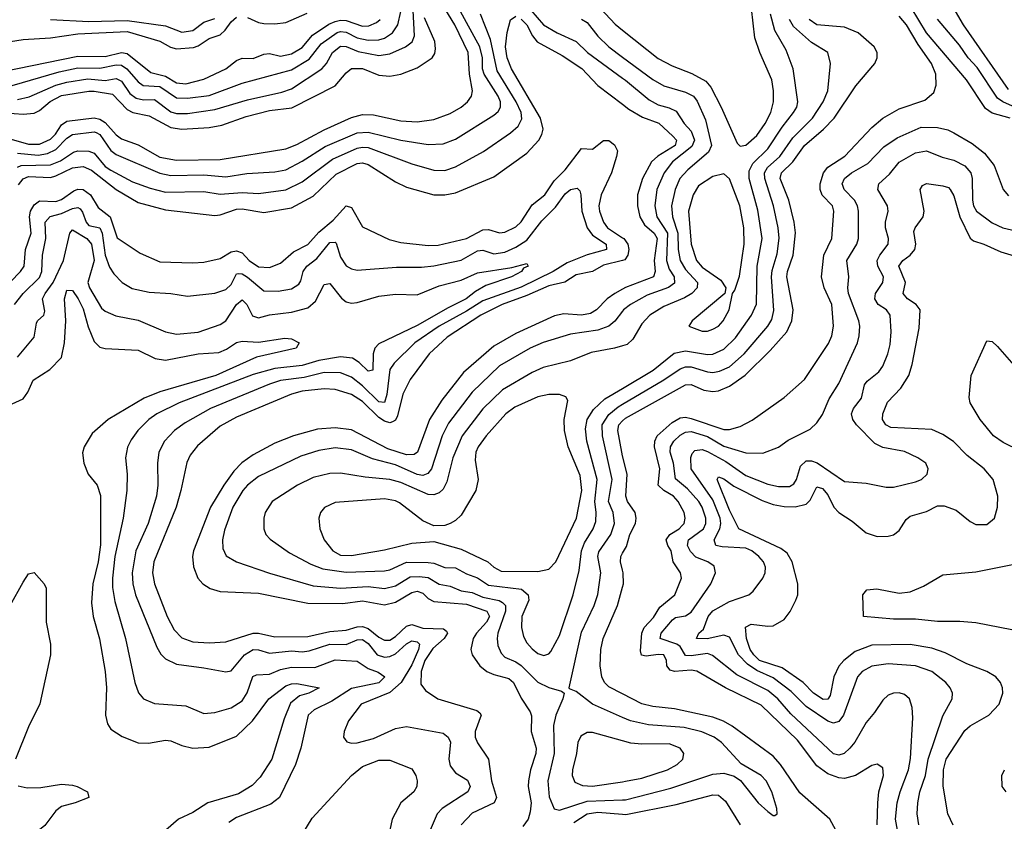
# Model space of a CAD drawing. Header units: inches. Extents: x 1305375 to 1407406, y 744550 to 841633.
# Tile 404 of 509: x 1357798 to 1361394, y 826263 to 829189. Entities that reach past the tile are written whole.
import ezdxf

# ---------------------------------------------------------------- set-up
doc = ezdxf.new("R2010")
doc.units = ezdxf.units.IN
doc.header["$MEASUREMENT"] = 0
doc.layers.add('B3852', color=7, linetype='Continuous')
doc.layers.add('B3862', color=7, linetype='Continuous')

msp = doc.modelspace()

# ---------------------------------------------------------------- linework, layer by layer
at = {"layer": 'B3852', "color": 5}
for points, elevation in [([(1357790, 828898.4), (1357832.4, 828907.6), (1357930, 828950), (1357970, 828961.3), (1358046.6, 828973.4), (1358110, 828967.9), (1358150, 828974.3), (1358170, 828964.4), (1358199.6, 828919.6), (1358222.5, 828902.5), (1358250, 828896.2), (1358290, 828898.1), (1358350, 828853.4), (1358370, 828846.9), (1358410, 828846.9), (1358510, 828860.9), (1358630, 828896.7), (1358755.2, 828924.8), (1358790, 828936.7), (1358900.9, 829010), (1358918.2, 829030), (1358939.7, 829070), (1358970, 829093.3), (1358990, 829091.6), (1359033.5, 829073.5), (1359110, 829058.6), (1359150, 829064.9), (1359206.5, 829090), (1359231.1, 829108.9), (1359239.4, 829130), (1359232.1, 829270)], 1540), ([(1357750, 828757.5), (1357830, 828734.7), (1357870, 828734.5), (1357910, 828753.2), (1357928.2, 828771.8), (1357950, 828805), (1357970, 828819.4), (1358070, 828830.8), (1358090, 828826.3), (1358110, 828814.2), (1358150, 828768.6), (1358170, 828753.9), (1358230, 828732.4), (1358310, 828687.2), (1358370, 828676), (1358530, 828678.8), (1358770, 828718.4), (1358810, 828733.6), (1358910, 828787.8), (1359010, 828832.2), (1359050, 828843.5), (1359090, 828841.5), (1359190, 828820.4), (1359250, 828816.8), (1359310, 828824.9), (1359370, 828846.4), (1359409.8, 828870), (1359433.7, 828890), (1359447.9, 828910), (1359451.4, 828930), (1359440.4, 828990), (1359436.1, 829070), (1359387.7, 829170), (1359350.2, 829230)], 1480), ([(1357770, 828948.7), (1357941.5, 828998.5), (1358010, 829013.3), (1358090, 829012.1), (1358150, 829025), (1358170, 829023.4), (1358188.6, 829010), (1358230, 828962.1), (1358248.7, 828948.7), (1358310, 828945), (1358370, 828904.3), (1358410, 828902.3), (1358490, 828912.8), (1358610, 828957.9), (1358790, 829005.8), (1358854.5, 829045.5), (1358898.4, 829101.6), (1358957.2, 829142.8), (1358970, 829146.5), (1358990, 829143.7), (1359030, 829123.3), (1359070, 829114.9), (1359110, 829116.4), (1359130, 829122.4), (1359159.1, 829140.9), (1359179.1, 829170), (1359190, 829219.5)], 1560), ([(1357790, 828701.9), (1357865.5, 828694.5), (1357899.1, 828700.9), (1357930, 828716), (1357970, 828757.1), (1357990, 828770.6), (1358070, 828780.2), (1358077.2, 828777.2), (1358090.7, 828770.7), (1358130, 828711.6), (1358150, 828697.2), (1358310, 828628.5), (1358350, 828621.1), (1358470, 828622.5), (1358550, 828615.9), (1358627.4, 828627.4), (1358730, 828633.5), (1358770, 828641.8), (1358830, 828672.6), (1358913.7, 828726.3), (1359030, 828776.4), (1359070, 828778.8), (1359190.3, 828750), (1359290, 828733.1), (1359344.1, 828735.9), (1359390, 828752.8), (1359530, 828841.3), (1359545.3, 828854.7), (1359553.9, 828870), (1359553.5, 828890), (1359545.6, 828910), (1359493.9, 828990), (1359488.7, 829010), (1359488.3, 829050), (1359477.9, 829090), (1359401.3, 829230)], 1460), ([(1359664.2, 829224.2), (1359710.6, 829170.6), (1359760.8, 829140.8), (1359830, 829109.6), (1359871.6, 829070), (1360000, 828976.1)], 1440), ([(1359919, 829230), (1359972.6, 829172.6), (1360000, 829150.9)], 1480), ([(1357558.4, 829190), (1357553.5, 829170), (1357557, 829150), (1357568.7, 829128.7), (1357590.2, 829110), (1357630, 829097.5), (1357670, 829094.8), (1357810, 829117.6), (1357910, 829123.2), (1358010, 829137.6), (1358190, 829145.7), (1358310, 829111), (1358348.6, 829088.6), (1358370, 829082.4), (1358432.2, 829087.8), (1358450, 829093.9), (1358490, 829120.2), (1358530, 829133.9), (1358548.6, 829151.4), (1358570, 829181.9), (1358590, 829198.1)], 1620), ([(1357710, 828851.2), (1357810, 828844.2), (1357850, 828848.3), (1357870, 828857.7), (1357909, 828891), (1357950, 828913), (1358050, 828928.6), (1358070, 828928), (1358137, 828917), (1358190, 828861.9), (1358210.7, 828850.7), (1358270, 828838.9), (1358350, 828795.7), (1358390, 828789.2), (1358490, 828795.5), (1358535.7, 828804.3), (1358624.4, 828835.6), (1358710, 828857.8), (1358792.2, 828867.8), (1358950, 828947.4), (1358990, 828995.5), (1359010, 829011), (1359050, 829011.1), (1359110, 828986.7), (1359150, 828983.7), (1359190, 828990.6), (1359250, 829014.1), (1359303.9, 829050), (1359314, 829066), (1359317, 829083), (1359313.7, 829110), (1359276.4, 829196.4)], 1520), ([(1357730, 828998.6), (1358010, 829056.1), (1358110, 829054.7), (1358170, 829069.6), (1358190, 829065.5), (1358277.1, 828997.1), (1358330, 828982.9), (1358370, 828958.4), (1358404.4, 828955.6), (1358470, 828971.8), (1358550, 829010.5), (1358590, 829040.1), (1358610, 829048.8), (1358650, 829048.1), (1358690, 829063.4), (1358710, 829065.7), (1358750, 829056.1), (1358790, 829064.3), (1358830, 829087.6), (1358867.7, 829132.3), (1358927.2, 829172.8), (1358950, 829182.6), (1358970, 829187.8), (1358990, 829186.9), (1359050, 829166), (1359072.6, 829167.4), (1359101.1, 829178.9), (1359114.4, 829190)], 1580), ([(1357789.2, 828650.8), (1357803.4, 828656.6), (1357910, 828659), (1357946.1, 828673.9), (1357994.5, 828705.5), (1358010, 828710.4), (1358050, 828709.7), (1358070, 828701.5), (1358110, 828653.6), (1358130, 828640.5), (1358210, 828597.6), (1358273.9, 828573.9), (1358330, 828559.1), (1358470, 828561.8), (1358530, 828551.8), (1358610, 828558.5), (1358670, 828554.7), (1358770, 828568.3), (1358830, 828596.9), (1358940, 828680), (1359030, 828719.9), (1359050, 828724.2), (1359070, 828722.7), (1359230, 828662.7), (1359310, 828639.6), (1359350, 828638.7), (1359390, 828651.6), (1359491.3, 828708.7), (1359590, 828776.8), (1359618.9, 828801.1), (1359632.2, 828827.8), (1359629.9, 828850), (1359611.3, 828890), (1359542.3, 829002.3), (1359517.2, 829117.2), (1359481, 829210)], 1440), ([(1357793.8, 828586.2), (1357810, 828607.8), (1357830, 828616.3), (1357910, 828613.8), (1357930, 828618.8), (1357990, 828649), (1358030, 828652.9), (1358059.6, 828639.6), (1358150, 828569.2), (1358230, 828522.3), (1358330, 828494.9), (1358510, 828475), (1358530, 828476.7), (1358590, 828497.4), (1358610, 828498.5), (1358690, 828485), (1358790, 828502.9), (1358870, 828545), (1358954.2, 828625.8), (1359030, 828664.2), (1359050, 828666.7), (1359070, 828660.6), (1359170, 828597.9), (1359210, 828578), (1359310, 828550.1), (1359350, 828549.7), (1359390, 828557.4), (1359530, 828616), (1359650, 828702), (1359693.9, 828750), (1359705.4, 828770), (1359709.9, 828790), (1359700.4, 828830), (1359593.7, 829010), (1359578.1, 829050), (1359572.5, 829090), (1359577.7, 829142.3), (1359591, 829189), (1359610, 829202.6)], 1420), ([(1357909.6, 829189.6), (1358050, 829183), (1358190, 829186.7), (1358330, 829166.8), (1358390, 829143.6), (1358430, 829150.4), (1358470, 829180.1), (1358510, 829193.3)], 1640), ([(1358630, 829197.1), (1358670, 829179), (1358690, 829175.3), (1358730, 829173.8), (1358770, 829179.2), (1358847.2, 829212.8)], 1620), ([(1359630, 829190.9), (1359650, 829170.9), (1359670.4, 829130), (1359688.1, 829108.1), (1359779.2, 829059.2), (1359850.7, 829010.7), (1359910, 828949.2), (1360000, 828880.7)], 1420), ([(1359850, 829190.8), (1359870, 829179.1), (1359909.2, 829129.2), (1359950.1, 829090), (1360000, 829052.7)], 1460), ([(1357726.2, 828193.8), (1357800.9, 828270), (1357813.5, 828290), (1357818.4, 828350), (1357839, 828410), (1357833, 828470), (1357837.6, 828490), (1357850, 828513), (1357870, 828528.2), (1357930, 828525.3), (1357950, 828532.6), (1357995.6, 828564.4), (1358010, 828570.5), (1358030, 828569.2), (1358056, 828550), (1358083.7, 828503.7), (1358127.5, 828470), (1358153.5, 828393.5), (1358237.2, 828337.2), (1358310, 828305.8), (1358430, 828301.2), (1358470, 828304.2), (1358530, 828317.7), (1358570, 828341.6), (1358590, 828345.7), (1358610, 828338.2), (1358635.5, 828310), (1358670, 828286.9), (1358710, 828285.1), (1358750, 828300.1), (1358797.7, 828342.3), (1358850, 828368), (1358890, 828413.4), (1358942.5, 828457.5), (1358990, 828509.5), (1359010, 828503.8), (1359050, 828433.2), (1359147.1, 828387.1), (1359190, 828375.3), (1359290, 828364.7), (1359325.9, 828365.9), (1359430, 828390.1), (1359490, 828421.6), (1359510, 828422.9), (1359550, 828410.6), (1359570, 828413.6), (1359610, 828433.4), (1359630, 828451.6), (1359670, 828513.3), (1359715.4, 828550), (1359750, 828601.4), (1359790, 828640.8), (1359850, 828719.6), (1359890, 828716.2), (1359930, 828748), (1359950, 828748.8), (1359970, 828731.9), (1359981.4, 828710), (1359978.2, 828690), (1359959.5, 828630), (1359921.5, 828550), (1359913.2, 828510), (1359915.5, 828490), (1359930.1, 828450), (1359945.3, 828430), (1360000, 828392.9)], 1380), ([(1357779, 828150), (1357810.7, 828190), (1357870, 828248.7), (1357879, 828270), (1357880.5, 828330), (1357892.5, 828390), (1357890.8, 828450), (1357908.7, 828471.3), (1357950, 828481.9), (1357990, 828499.7), (1358010, 828504.2), (1358018.3, 828498.3), (1358027, 828487), (1358040.2, 828450), (1358050, 828438.4), (1358090, 828429.1), (1358099.1, 828410), (1358109.9, 828329.9), (1358125.8, 828285.8), (1358141.2, 828261.2), (1358172, 828230), (1358208.5, 828208.5), (1358270, 828194), (1358350, 828189.5), (1358410, 828180.5), (1358510, 828190.8), (1358550, 828204.8), (1358570, 828222.1), (1358590, 828261.7), (1358597.6, 828262.4), (1358610, 828261.9), (1358630, 828249.1), (1358690, 828198.9), (1358742.3, 828197.7), (1358790, 828206.4), (1358816.8, 828223.2), (1358824.6, 828235.4), (1358833.3, 828270), (1358846.2, 828290), (1358882.5, 828317.5), (1358930, 828375.9), (1358950, 828377.3), (1358953.6, 828373.6), (1358970, 828322.8), (1358990, 828290.9), (1359010, 828279.4), (1359030, 828275.2), (1359173.7, 828286.3), (1359265.5, 828285.5), (1359310.1, 828290.1), (1359410, 828311.4), (1359470, 828344.9), (1359490, 828347.5), (1359530, 828334.6), (1359570, 828341.1), (1359610, 828358.3), (1359650, 828383.9), (1359705.4, 828454.6), (1359754.7, 828505.3), (1359790, 828553.6), (1359810, 828569.4), (1359834.1, 828574.1), (1359844, 828564), (1359847.6, 828550), (1359851.4, 828490), (1359870.7, 828430), (1359890, 828402.4), (1359939.8, 828370), (1359941.6, 828350), (1359870, 828331.1), (1359797.8, 828302.2), (1359746.9, 828270), (1359630, 828213.1), (1359490, 828163.4), (1359430, 828124.9), (1359330.1, 828070), (1359240.6, 828010), (1359165.1, 827934.9), (1359150, 827911.7), (1359139.1, 827820.9), (1359130, 827791.4), (1359110, 827793.7), (1359050, 827852.9), (1359010, 827884.6), (1358970, 827899.8), (1358910, 827901), (1358836.7, 827883.3), (1358750, 827872), (1358710, 827858.8), (1358494, 827770), (1358401.9, 827718.1), (1358363.5, 827690), (1358326, 827650), (1358306.4, 827610), (1358300.6, 827570), (1358302.4, 827490), (1358297.4, 827450), (1358266.3, 827350), (1358222.2, 827250), (1358208.6, 827170), (1358210.5, 827130), (1358220.7, 827090), (1358298.3, 826898.3), (1358313, 826873), (1358330, 826855.5), (1358370, 826836), (1358470, 826823.4), (1358550, 826807.8), (1358570, 826811.7), (1358619.3, 826870), (1358650, 826890.4), (1358670, 826889), (1358710, 826876.4), (1358790, 826885.2), (1358830, 826881.1), (1358855.3, 826884.7), (1358930, 826909.8), (1358990, 826907.8), (1359030, 826925.2), (1359050, 826926.1), (1359070, 826911.4), (1359103, 826870), (1359130, 826861.7), (1359150, 826864.7), (1359170, 826874.4), (1359210, 826910.4), (1359230, 826921.4), (1359250, 826918), (1359257.5, 826910), (1359254.4, 826890), (1359230, 826833.9), (1359191, 826769), (1359150, 826733.5), (1359045.4, 826690), (1358998.9, 826630), (1358982.3, 826590), (1358980.2, 826570), (1358992.8, 826552.8), (1359010, 826547.7), (1359030, 826549.5), (1359090, 826565.5), (1359170, 826601.9), (1359210, 826608.8), (1359344.7, 826584.7), (1359363.2, 826570), (1359371.3, 826551.3), (1359365.6, 826490), (1359370, 826464.7), (1359390, 826440.1), (1359432.9, 826412.9), (1359443.2, 826390), (1359434, 826370), (1359341, 826310), (1359322.5, 826290), (1359297, 826230)], 1360), ([(1357790, 827957.4), (1357849.9, 828030), (1357859.2, 828080.8), (1357863.2, 828090), (1357885.2, 828110), (1357890, 828125.5), (1357881.1, 828170), (1357890.3, 828190), (1357919.4, 828230), (1357957.1, 828310), (1357980.9, 828410), (1357990, 828422), (1358042.7, 828390), (1358059.6, 828370), (1358070.2, 828309.8), (1358046.6, 828230), (1358052.2, 828210), (1358096.4, 828136.4), (1358110, 828125.5), (1358148.7, 828108.6), (1358230, 828092.5), (1358330, 828050.1), (1358370, 828040.9), (1358450, 828049.1), (1358530, 828076.8), (1358550.2, 828089.8), (1358589.5, 828150), (1358610, 828166.1), (1358627.3, 828150), (1358648.4, 828108.4), (1358670, 828100.3), (1358710, 828111.6), (1358790, 828121.3), (1358850, 828137.5), (1358878.1, 828161.9), (1358910, 828222.2), (1358930, 828225.6), (1358972.8, 828172.8), (1358990, 828159.3), (1359010, 828154.5), (1359030, 828156.3), (1359110, 828179.6), (1359170, 828186.9), (1359250, 828184.6), (1359330, 828217.2), (1359410, 828238.5), (1359470, 828264.6), (1359595.3, 828284.7), (1359650, 828299.3), (1359654.7, 828290), (1359637.7, 828282.3), (1359630.2, 828270), (1359594.2, 828250), (1359500.9, 828219.1), (1359462.9, 828197.1), (1359428.9, 828170), (1359362.3, 828137.7), (1359250, 828073), (1359110, 828005.4), (1359094.9, 827990), (1359089, 827970), (1359087.7, 827910), (1359070, 827906.6), (1359038, 827938), (1359013.3, 827953.3), (1358970, 827958.9), (1358890, 827945), (1358830, 827926.4), (1358730, 827916.2), (1358650, 827894.4), (1358379.8, 827790), (1358298.5, 827750), (1358269.4, 827730), (1358229.4, 827690), (1358204.2, 827655.8), (1358191.8, 827628.2), (1358183.9, 827590), (1358190.7, 827530), (1358189, 827470), (1358176.1, 827370), (1358145.5, 827230), (1358136.1, 827150), (1358136.6, 827116.6), (1358144.6, 827064.6), (1358184.6, 826930), (1358217.6, 826770), (1358231.8, 826731.8), (1358250, 826710.2), (1358290, 826692.8), (1358404.2, 826684.2), (1358470, 826656.6), (1358510, 826659.8), (1358570, 826677.5), (1358610, 826702.4), (1358628, 826732), (1358649.1, 826790.9), (1358662.2, 826797.8), (1358710, 826799.9), (1358750, 826816.4), (1358790, 826825.6), (1358875.5, 826824.5), (1358950, 826851.9), (1359030, 826847.5), (1359070, 826820.6), (1359106.9, 826806.9), (1359131.4, 826790), (1359110, 826768.6), (1359010, 826747), (1358938.4, 826701.6), (1358873.2, 826670), (1358851.4, 826650), (1358824.6, 826530), (1358805.5, 826470), (1358746.7, 826350), (1358715, 826325), (1358590, 826276.1), (1358561.9, 826258.1)], 1340), ([(1360000, 828310.6), (1359930, 828292.8), (1359890, 828269.6), (1359830, 828257.8), (1359788.5, 828231.5), (1359730, 828217.7), (1359650, 828182), (1359559.9, 828150), (1359481.7, 828110), (1359359.4, 828030), (1359293.9, 827970), (1359224, 827876), (1359197.3, 827822.7), (1359177.1, 827742.9), (1359170, 827727.6), (1359158.9, 827721.1), (1359150, 827717.9), (1359130, 827723.8), (1359110, 827736.9), (1359050, 827794.9), (1359010, 827820.4), (1358950, 827839.2), (1358910, 827841.2), (1358830, 827833), (1358790, 827822.7), (1358590, 827737.9), (1358530, 827704.9), (1358446.6, 827633.4), (1358420.8, 827599.2), (1358407.7, 827572.3), (1358386.7, 827470), (1358368.6, 827410), (1358288.2, 827210), (1358283.2, 827170), (1358290.5, 827130), (1358335.8, 827010), (1358361.5, 826961.5), (1358390, 826932.6), (1358430, 826918.2), (1358490, 826914.2), (1358550, 826917.9), (1358650, 826949.8), (1358670.1, 826950.1), (1358730, 826935.8), (1358850, 826937), (1358930, 826956), (1358990, 826960.5), (1359030, 826973.2), (1359050, 826973.4), (1359070, 826966.7), (1359110, 826934.6), (1359130, 826924.1), (1359150, 826924.2), (1359170, 826937), (1359210, 826975.6), (1359230, 826980.7), (1359270, 826968.4), (1359345.3, 826965.3), (1359357.1, 826957.1), (1359360.7, 826950), (1359348.2, 826930), (1359307, 826893), (1359277.4, 826850), (1359263.7, 826810), (1359263.5, 826763.6), (1359279.7, 826739.7), (1359324.9, 826710), (1359467.8, 826667.8), (1359478.8, 826658.8), (1359483.9, 826650), (1359461.1, 826590), (1359461.2, 826570), (1359469.7, 826549.7), (1359510.1, 826490), (1359521.1, 826410), (1359539.7, 826350), (1359530.6, 826330), (1359450, 826292.1), (1359410.6, 826250)], 1380), ([(1357770, 827786.6), (1357810, 827804.8), (1357827.3, 827830), (1357847.2, 827872.8), (1357908.2, 827911.8), (1357950, 827956), (1357961.4, 828010), (1357966, 828090), (1357960.9, 828170), (1357970, 828201.5), (1357990, 828200.2), (1358011.5, 828170), (1358030, 828133.5), (1358047.8, 828067.8), (1358070, 828014.2), (1358090, 827994.3), (1358109.3, 827989.3), (1358230, 827983.3), (1358292.2, 827952.2), (1358330, 827946.5), (1358449.5, 827970), (1358525.3, 827974.7), (1358553.6, 827986.4), (1358590, 828010.8), (1358610, 828015.3), (1358670, 828011.5), (1358766.5, 828026.5), (1358790, 828023.7), (1358818.8, 828010), (1358808, 827990), (1358662.2, 827957.8), (1358514.2, 827890), (1358309.2, 827830.8), (1358252.8, 827807.2), (1358120.5, 827730), (1358061.9, 827678.1), (1358033.4, 827630), (1358027.5, 827607.5), (1358031.6, 827570), (1358048, 827530), (1358080.5, 827490), (1358092.2, 827452.2), (1358092.6, 827272.6), (1358084.2, 827210), (1358064.5, 827130), (1358060.5, 827060.5), (1358066.2, 827010), (1358088.6, 826928.6), (1358110.1, 826810), (1358115.1, 826750), (1358111.5, 826650), (1358118.1, 826618.1), (1358130, 826599), (1358172.3, 826572.3), (1358230, 826549.4), (1358268.1, 826548.1), (1358330, 826558.4), (1358350, 826556.4), (1358390, 826539.5), (1358430, 826529.6), (1358490, 826533.1), (1358590, 826572.9), (1358647.7, 826630), (1358708, 826710), (1358770, 826757.4), (1358790, 826764.7), (1358810, 826765.3), (1358891.8, 826750), (1358854, 826730), (1358819.7, 826720.3), (1358786.4, 826693.6), (1358763.7, 826636.3), (1358718.3, 826490), (1358676.1, 826423.9), (1358647.2, 826392.8), (1358596.5, 826363.5), (1358484.6, 826330), (1358430, 826294.4), (1358378.2, 826270), (1358331.2, 826230)], 1320), ([(1360000, 828205.7), (1359971.3, 828190), (1359944, 828170), (1359904.2, 828130), (1359883.1, 828116.9), (1359850, 828110.8), (1359784.9, 828115.1), (1359751.3, 828108.7), (1359610, 828043.8), (1359530, 827997.6), (1359418.4, 827901.6), (1359339.2, 827800.8), (1359294.7, 827730), (1359250.9, 827610), (1359238.7, 827601.3), (1359210, 827601.1), (1359142.1, 827622.1), (1359010, 827691.4), (1358950, 827699.1), (1358885.9, 827694.1), (1358797.7, 827670), (1358730, 827643.2), (1358650, 827600.8), (1358609.1, 827570.9), (1358579.4, 827540.6), (1358542.7, 827490), (1358494.8, 827410), (1358432.6, 827250), (1358429.2, 827229.3), (1358432.2, 827192.2), (1358448.4, 827150), (1358466.8, 827130), (1358493, 827113), (1358530, 827102.1), (1358670, 827095), (1358850, 827058.6), (1358978, 827058), (1359050, 827067.2), (1359130, 827053.2), (1359170, 827062.8), (1359230, 827097.9), (1359250, 827102.8), (1359270, 827095.7), (1359290, 827075.7), (1359310, 827065), (1359430, 827055), (1359503.4, 827030), (1359513.2, 827010), (1359503.2, 826990), (1359466.8, 826950), (1359454.5, 826930), (1359446, 826890), (1359450.7, 826870), (1359478.9, 826830), (1359503.7, 826810), (1359530, 826798.2), (1359584.2, 826784.2), (1359601.5, 826770), (1359630, 826712.8), (1359662.7, 826662.7), (1359667.3, 826647.3), (1359665.8, 826590), (1359684.5, 826530), (1359683.3, 826510), (1359663.1, 826450), (1359655.8, 826410), (1359655, 826390), (1359665.5, 826330), (1359662.9, 826297.1), (1359654.7, 826270), (1359635.8, 826244.2)], 1420), ([(1360000, 828125.4), (1359971.3, 828088.7), (1359950, 828069.9), (1359910, 828056.4), (1359810, 828041.6), (1359710, 828011.1), (1359662.2, 827990), (1359550, 827925), (1359450.6, 827830), (1359364, 827716), (1359340.6, 827670), (1359301.3, 827550), (1359288, 827532), (1359270, 827525.8), (1359250, 827528.8), (1359170, 827564.2), (1359086.2, 827586.2), (1359010, 827618.7), (1358950, 827626.6), (1358890, 827616.3), (1358824.6, 827595.4), (1358670, 827521.7), (1358630.1, 827490), (1358612.8, 827470), (1358576.6, 827410), (1358546.2, 827326.2), (1358538.9, 827290), (1358539.1, 827259.1), (1358551.4, 827231.4), (1358590.1, 827210.1), (1358710, 827168.8), (1358870, 827122.7), (1358970, 827114.3), (1359070, 827120.2), (1359130, 827112.2), (1359170, 827122.1), (1359224.2, 827155.8), (1359256.9, 827156.9), (1359290, 827152.3), (1359330, 827128.6), (1359370, 827120.9), (1359410, 827104.6), (1359450, 827097.6), (1359490, 827081.2), (1359548.7, 827068.7), (1359561.7, 827061.7), (1359572.1, 827050), (1359572.2, 827030), (1359543.7, 826950), (1359541.5, 826930), (1359544.1, 826904.1), (1359556.2, 826876.2), (1359570, 826862.2), (1359610, 826845.4), (1359630, 826831.9), (1359690, 826771.2), (1359730, 826750.6), (1359777.2, 826737.2), (1359786, 826730), (1359782, 826710), (1359755.9, 826650), (1359747.2, 826612.8), (1359749.7, 826510), (1359726.5, 826410), (1359732, 826352), (1359750, 826308.2), (1359770, 826303.1), (1359870, 826335.6), (1360000, 826341.2)], 1440), ([(1360000, 827998.9), (1359970.4, 827989.6), (1359885.3, 827974.7), (1359810, 827943.9), (1359710, 827919.6), (1359670, 827901.7), (1359561.5, 827838.5), (1359490, 827768.3), (1359414.4, 827670), (1359380.1, 827590), (1359358.3, 827501.7), (1359344.3, 827475.7), (1359330, 827462.1), (1359310, 827455.1), (1359290, 827456.1), (1359190, 827499.5), (1359150, 827510.6), (1359059, 827519), (1358970, 827533.8), (1358930, 827532.7), (1358870, 827518.4), (1358812.3, 827490), (1358720.2, 827430), (1358694.5, 827390), (1358689.3, 827370), (1358689.3, 827330), (1358696.9, 827310), (1358712.6, 827292.6), (1358783.4, 827243.4), (1358861, 827201), (1358904.6, 827184.6), (1358990, 827172.7), (1359130, 827177.3), (1359150, 827180.2), (1359210, 827209.2), (1359290, 827207.9), (1359310, 827205.1), (1359350, 827189.7), (1359390, 827188.2), (1359430, 827166.2), (1359470, 827151.2), (1359510, 827124.9), (1359631, 827110), (1359655.3, 827090), (1359657.5, 827070), (1359631.5, 827010), (1359631, 826970), (1359637.4, 826937.4), (1359650, 826914.3), (1359670, 826892.9), (1359690, 826875), (1359712.5, 826867.5), (1359730, 826873.5), (1359737.4, 826882.6), (1359770, 826940.8), (1359819.2, 827090), (1359841.3, 827178.7), (1359849.6, 827250), (1359861.2, 827278.8), (1359892.5, 827330), (1359902.2, 827357.8), (1359903.8, 827390), (1359898.9, 827430), (1359907.4, 827510), (1359868.7, 827650), (1359864.9, 827695.1), (1359870.6, 827730), (1359893.8, 827766.2), (1359935.1, 827804.9), (1360000, 827843.4)], 1460), ([(1360000, 826641.8), (1359889.9, 826689.9), (1359830, 826736.4), (1359805.8, 826745.8), (1359804.5, 826750), (1359850, 826952.8), (1359895.8, 827050), (1359909.2, 827090.8), (1359920.7, 827170), (1359908.9, 827230), (1359913.4, 827246.6), (1359956.7, 827310), (1359970.6, 827350), (1359965.7, 827390), (1359948.9, 827430), (1359962.2, 827510), (1359926, 827670), (1359925.9, 827710), (1359950, 827747.8), (1359983.5, 827776.5), (1360000, 827786.2)], 1440), ([(1360000, 827596.7), (1359996.6, 827610), (1359982.5, 827690), (1359985.9, 827710), (1360000, 827724.6)], 1420), ([(1360000, 827179), (1359991.9, 827210), (1359993.8, 827230), (1360000, 827241.3)], 1420), ([(1357762.6, 827050), (1357810, 827135.8), (1357830, 827166.4), (1357850, 827170.8), (1357887.6, 827130), (1357894.2, 827114.2), (1357893.7, 826990), (1357910.6, 826910), (1357910.7, 826870), (1357871.5, 826691.5), (1357830, 826607.2), (1357782.5, 826490)], 1280), ([(1360000, 826727.8), (1359950, 826753.6), (1359934.1, 826770), (1359923.9, 826790), (1359917.6, 826830), (1359920.8, 826890), (1359929, 826930), (1359981.6, 827050), (1360000, 827117.5)], 1420), ([(1360000, 826556.7), (1359890, 826586.9), (1359870, 826587.2), (1359846.9, 826573.1), (1359836.6, 826550), (1359832, 826510), (1359817.2, 826450), (1359816.1, 826430), (1359826, 826406), (1359853.3, 826393.3), (1359890, 826390.5), (1360000, 826407.1)], 1460), ([(1358770, 826115.6), (1358865.9, 826274.1), (1359009.7, 826430.3), (1359050, 826462.3), (1359110, 826486.2), (1359150, 826486.4), (1359230, 826454.6), (1359245.2, 826430), (1359249.3, 826410), (1359248.4, 826390), (1359237.2, 826370), (1359189.7, 826330.3), (1359157.6, 826270), (1359149.4, 826230)], 1340), ([(1357792.1, 826392.1), (1357824.4, 826384.4), (1357874.5, 826385.5), (1357950, 826397.8), (1357990, 826394.4), (1358008, 826390), (1358045.5, 826370), (1358050.7, 826350), (1358000.7, 826330), (1357950, 826316.2), (1357930, 826300.4), (1357890, 826247.4), (1357870, 826232.1), (1357750, 826173.8)], 1280), ([(1359821.7, 826258.3), (1359870, 826290), (1359910, 826296.4), (1360000, 826289)], 1420)]:
    msp.add_lwpolyline(points, dxfattribs=dict(at, elevation=elevation))
at = {"layer": 'B3852', "color": 5, "elevation": 1480}
msp.add_lwpolyline([(1359770, 827820.6), (1359730, 827820.4), (1359690, 827812.1), (1359605.7, 827774.3), (1359573.6, 827750), (1359501.3, 827670), (1359472.6, 827630), (1359464.4, 827610), (1359461.5, 827581.5), (1359472.5, 827510), (1359463.3, 827470), (1359410, 827380.8), (1359390, 827361.1), (1359370, 827349.8), (1359350, 827342.2), (1359310, 827340.9), (1359270, 827359.8), (1359185.4, 827425.4), (1359170, 827433), (1359130, 827440.1), (1358950, 827426.5), (1358911.6, 827408.4), (1358896.9, 827390), (1358890.2, 827370), (1358893.5, 827330), (1358909.5, 827290), (1358941.5, 827250), (1358970, 827234.8), (1359010, 827233.5), (1359130, 827254.2), (1359230, 827278.1), (1359310, 827284.2), (1359410, 827256.4), (1359507.8, 827210), (1359530.1, 827190), (1359556.2, 827176.2), (1359690, 827174.3), (1359730, 827183), (1359756, 827210), (1359831.4, 827370), (1359851.1, 827470), (1359844.6, 827524.6), (1359801.5, 827630), (1359787.5, 827690), (1359786.9, 827730), (1359799.3, 827799.3), (1359792.7, 827812.7)], close=True, dxfattribs=at)
at = {"layer": 'B3862', "color": 5}
for points, elevation in [([(1361410, 828934.2), (1361245.7, 829170), (1361144.1, 829344.1)], 1320), ([(1360000, 829150.9), (1360130, 829048.1), (1360180.8, 829020.8), (1360253.1, 828993.1), (1360304.5, 828964.5), (1360322.8, 828942.8), (1360360.5, 828870), (1360418.1, 828738.1), (1360430, 828727.8), (1360450, 828730.9), (1360490, 828767.1), (1360520.3, 828810), (1360541.8, 828850), (1360551.5, 828890), (1360551.5, 828930), (1360544.6, 828970), (1360500.9, 829070), (1360483.5, 829123.5), (1360471.3, 829230)], 1480), ([(1361415.4, 828830), (1361350, 828848.4), (1361325.3, 828865.3), (1361256, 828970), (1361110, 829141.1), (1361053.5, 829233.5)], 1360), ([(1360000, 827843.4), (1360111.9, 827910), (1360187.9, 827972.1), (1360230, 827980.5), (1360310, 827967.4), (1360330, 827968.7), (1360370, 827985.9), (1360412.7, 828027.3), (1360470.8, 828110), (1360488.9, 828151.1), (1360491, 828289), (1360510.2, 828390), (1360494.4, 828494.4), (1360462.1, 828610), (1360462.4, 828637.6), (1360475.4, 828664.6), (1360530, 828718.3), (1360582.5, 828797.5), (1360624.5, 828850), (1360635.8, 828870), (1360639.9, 828890), (1360623.4, 829010), (1360598, 829078), (1360555.6, 829150), (1360540.1, 829210)], 1460), ([(1360000, 827786.2), (1360150, 827874.6), (1360210, 827915.2), (1360230, 827921.9), (1360250, 827921.7), (1360310, 827903.3), (1360330, 827901.4), (1360354.1, 827905.9), (1360390, 827921.9), (1360444.3, 827970), (1360530, 828070.7), (1360544.7, 828095.3), (1360552.6, 828127.4), (1360544.3, 828250), (1360546.7, 828273.3), (1360565.1, 828334.9), (1360571.7, 828391.7), (1360568.1, 828430), (1360551.2, 828510), (1360519.6, 828610), (1360518.4, 828630), (1360529.3, 828650), (1360573.7, 828690), (1360621.4, 828758.6), (1360693.9, 828830), (1360733, 828890), (1360749.4, 828930), (1360759.5, 829030), (1360749.9, 829069.9), (1360690, 829106.6), (1360624.1, 829164.1), (1360609.9, 829190)], 1440), ([(1360000, 827724.6), (1360010, 827735), (1360230, 827856.7), (1360250, 827857.4), (1360297.1, 827837.1), (1360330, 827832.2), (1360350, 827834.8), (1360390, 827850.8), (1360447.9, 827892.1), (1360538.7, 827981.3), (1360600.1, 828050), (1360618.2, 828090), (1360622.8, 828130), (1360599.9, 828250), (1360602.1, 828270), (1360623.1, 828330), (1360631.1, 828411.1), (1360626.7, 828450), (1360606.9, 828530), (1360576.1, 828610), (1360580.8, 828630), (1360621.8, 828670), (1360664.6, 828730), (1360734.3, 828790), (1360773.1, 828830), (1360851.8, 828948.2), (1360921.3, 829030), (1360929.9, 829050), (1360929.9, 829070), (1360919.4, 829090), (1360860.9, 829140.9), (1360810, 829161.8), (1360710, 829171), (1360681.3, 829190)], 1420), ([(1360930.3, 826250), (1360932.1, 826330), (1360936.4, 826370), (1360953.5, 826430), (1360950, 826457.6), (1360930, 826470.9), (1360910, 826466), (1360850.1, 826429.9), (1360810, 826419.5), (1360790, 826421.2), (1360750, 826435.7), (1360710, 826465.2), (1360639.3, 826559.3), (1360506.7, 826686.7), (1360376.3, 826750), (1360271.1, 826811.1), (1360250, 826814.1), (1360190, 826809.1), (1360173.9, 826813.9), (1360161.5, 826830), (1360160.3, 826850), (1360150.2, 826870.2), (1360130, 826872.2), (1360086, 826866), (1360069.4, 826869.4), (1360065.5, 826885.5), (1360069.9, 826950), (1360078.3, 826970), (1360112.8, 827007.2), (1360136.1, 827043.9), (1360190.6, 827089.4), (1360215.4, 827150), (1360211, 827170), (1360184.3, 827210), (1360177.1, 827250), (1360164.9, 827270), (1360159.6, 827290), (1360172, 827310), (1360206.2, 827330), (1360217.8, 827342.2), (1360224.5, 827350), (1360229, 827370), (1360225.1, 827390), (1360203.1, 827430), (1360185.5, 827450), (1360150.2, 827470.2), (1360130.3, 827490), (1360135.7, 827550), (1360115.9, 827630), (1360118, 827650), (1360126.7, 827670), (1360181, 827719), (1360210, 827736.2), (1360230, 827738.1), (1360250, 827733.7), (1360370, 827692.7), (1360390, 827692.7), (1360430, 827703.9), (1360472.9, 827727.1), (1360590, 827809.4), (1360663.9, 827876.1), (1360752.3, 828007.7), (1360764.3, 828035.7), (1360770.7, 828070), (1360764.7, 828150), (1360735.9, 828210), (1360727.1, 828250), (1360734.9, 828330), (1360764, 828390), (1360772, 828490), (1360766.6, 828510), (1360729.2, 828549.2), (1360721.4, 828570), (1360721.6, 828590), (1360733.5, 828630), (1360749.1, 828650.9), (1360811.3, 828691.3), (1360910, 828795.3), (1360950, 828830.1), (1361010, 828863.9), (1361104.5, 828895.5), (1361136.6, 828923.4), (1361145.9, 828950), (1361144.1, 828990), (1361128.2, 829030), (1361079.1, 829099.1), (1361036.7, 829170), (1361010, 829202.1)], 1380), ([(1361555.5, 828815.5), (1361389.3, 828889.3), (1361370, 828902.6), (1361295, 829015), (1361262, 829050), (1361230, 829096.7), (1361150, 829191.8)], 1340), ([(1360000, 829052.7), (1360110, 828970.5), (1360150, 828947.6), (1360230, 828924.5), (1360258.4, 828910), (1360272.1, 828892.1), (1360303.2, 828823.2), (1360324.6, 828730), (1360313.7, 828706.3), (1360238.2, 828641.8), (1360209.4, 828610), (1360191.4, 828570), (1360179, 828510), (1360182.7, 828470), (1360201.1, 828410), (1360203.1, 828350), (1360210.6, 828310), (1360230, 828276.9), (1360273.3, 828230), (1360272.5, 828210), (1360253, 828190), (1360226.5, 828173.6), (1360150, 828142), (1360099.5, 828110), (1360070, 828078.6), (1360037.6, 828022.4), (1360016.1, 828003.9), (1360000, 827998.9)], 1460), ([(1360000, 828976.1), (1360010, 828968.8), (1360096.8, 828896.8), (1360130, 828879), (1360170, 828867.9), (1360195.4, 828855.4), (1360225, 828810), (1360250, 828782), (1360262.1, 828750), (1360253.1, 828726.9), (1360182.5, 828670), (1360152.2, 828630), (1360125.4, 828570), (1360117.4, 828510), (1360124.8, 828470), (1360163.9, 828410), (1360160.9, 828310), (1360170, 828278.9), (1360188.9, 828250), (1360190, 828227.7), (1360167.9, 828212.1), (1360090, 828183.3), (1360028.9, 828150), (1360003.6, 828130), (1360000, 828125.4)], 1440), ([(1360000, 828880.7), (1360023.1, 828863.1), (1360072.9, 828832.9), (1360131.8, 828811.8), (1360183.9, 828763.9), (1360196.7, 828750), (1360191.4, 828730), (1360129, 828691), (1360105, 828670), (1360072.1, 828610), (1360054.6, 828550), (1360053.9, 828510), (1360063.5, 828470), (1360080.3, 828440.3), (1360115.8, 828410), (1360126.8, 828390), (1360115.8, 828310), (1360119.4, 828270), (1360112.5, 828250), (1360010, 828211.1), (1360000, 828205.7)], 1420), ([(1361003.7, 826230), (1360997.3, 826270), (1361002.8, 826330), (1361013.4, 826370), (1361044.5, 826450), (1361051.9, 826491.9), (1361060.4, 826640.4), (1361058.3, 826678.3), (1361048.3, 826710), (1361030, 826725.1), (1361010, 826731.4), (1360990, 826730.7), (1360970, 826723.1), (1360950, 826705.4), (1360920.4, 826659.6), (1360890, 826624), (1360848.1, 826551.9), (1360830.1, 826530), (1360808.8, 826510), (1360790, 826503.7), (1360770, 826508.4), (1360615, 826655), (1360567.1, 826710), (1360530, 826739.8), (1360417.6, 826797.6), (1360328.2, 826868.2), (1360310, 826874.9), (1360250, 826866.5), (1360230, 826868.6), (1360210, 826900.6), (1360198.5, 826910), (1360136.8, 826930), (1360140.6, 826950), (1360181.7, 826998.3), (1360193.7, 827006.3), (1360230, 827013.3), (1360250, 827026.1), (1360322.1, 827130), (1360339.5, 827170), (1360334.4, 827194.4), (1360310.9, 827210), (1360267.2, 827227.2), (1360247.4, 827247.4), (1360236.6, 827270), (1360240.8, 827290), (1360295.2, 827330), (1360303.7, 827350), (1360304.5, 827370), (1360291.1, 827410), (1360278.6, 827430), (1360236.8, 827476.8), (1360193.5, 827513.5), (1360185.8, 827570), (1360173.5, 827610), (1360175.4, 827630), (1360187, 827650), (1360210, 827672.6), (1360230, 827683.2), (1360250, 827685.3), (1360310, 827667), (1360370, 827632.1), (1360450, 827607.7), (1360512.8, 827607.2), (1360570, 827628.5), (1360605.2, 827654.8), (1360685.1, 827694.9), (1360710, 827717), (1360730, 827748.4), (1360754.5, 827805.5), (1360790, 827861.5), (1360857.7, 828010), (1360864.7, 828035.3), (1360866.9, 828070), (1360863.2, 828090), (1360825.2, 828190), (1360822.6, 828210), (1360826.9, 828250), (1360819.3, 828310), (1360855.8, 828370), (1360861.9, 828390), (1360861.2, 828490), (1360857.7, 828510), (1360847.6, 828530), (1360809.9, 828570), (1360803.9, 828583.9), (1360801.4, 828590), (1360810.9, 828610), (1360835.8, 828630), (1360895.9, 828664.1), (1360954.5, 828725.5), (1361002.3, 828757.7), (1361090, 828796.7), (1361150, 828796.1), (1361187.5, 828787.5), (1361210, 828776.6), (1361276.9, 828736.9), (1361322.2, 828702.2), (1361356.7, 828656.7), (1361389.6, 828569.6), (1361410, 828546.6)], 1360), ([(1361082.2, 826250), (1361075.4, 826290), (1361078, 826330), (1361086.3, 826370), (1361106.7, 826430), (1361116.6, 826490), (1361170, 826647.6), (1361203.7, 826710), (1361205, 826730), (1361197, 826750), (1361180.2, 826770), (1361129.2, 826809.2), (1361070.3, 826830.3), (1360970, 826837.9), (1360910, 826828.9), (1360875.5, 826810), (1360858.4, 826790), (1360806.3, 826650), (1360790, 826627.1), (1360770, 826621.5), (1360750, 826628.3), (1360670, 826681.8), (1360616.3, 826736.3), (1360550, 826786.4), (1360490, 826812.8), (1360455.9, 826835.9), (1360422.8, 826870), (1360390, 826935.2), (1360370, 826941.9), (1360308.9, 826928.9), (1360269.3, 826930), (1360278.5, 826950), (1360295.6, 826964.4), (1360312, 827010), (1360329.1, 827030.9), (1360390, 827064.9), (1360461.3, 827090), (1360477, 827103), (1360512, 827150), (1360520.8, 827170), (1360522.3, 827190), (1360515.2, 827210), (1360497, 827230), (1360471.7, 827250), (1360450, 827260.5), (1360364.2, 827264.2), (1360340.3, 827270), (1360334.8, 827290), (1360354.7, 827330), (1360359.3, 827350), (1360356.8, 827370), (1360330, 827436.3), (1360250.7, 827550), (1360248.8, 827591.2), (1360254, 827606), (1360264, 827616), (1360290, 827620.1), (1360310, 827612.9), (1360376.7, 827576.7), (1360450, 827525.4), (1360530, 827494.1), (1360570, 827484.7), (1360610, 827485.3), (1360625.5, 827494.5), (1360635.4, 827510), (1360650, 827559.3), (1360670, 827578.2), (1360690, 827578.8), (1360711.1, 827571.1), (1360810, 827503.5), (1360890, 827496.9), (1360963.1, 827483.1), (1360990, 827483.2), (1361070, 827501.5), (1361091.2, 827510), (1361112.1, 827530), (1361116.1, 827550), (1361107.1, 827570), (1361078.9, 827590), (1361030, 827612.9), (1360950, 827627.6), (1360921.6, 827641.6), (1360854.9, 827710), (1360840.9, 827730), (1360835.8, 827750), (1360843.4, 827770), (1360872.6, 827807.4), (1360883.2, 827856.8), (1360893.1, 827870), (1360935.8, 827904.2), (1360950, 827924.7), (1360968.8, 827970), (1360976.9, 828003.1), (1360980.6, 828050), (1360977, 828110), (1360964, 828130), (1360934, 828150), (1360921.2, 828170), (1360923.7, 828190), (1360950.4, 828230), (1360952.7, 828250), (1360932.3, 828290), (1360929.9, 828310), (1360939.3, 828330), (1360969.9, 828370), (1360971.5, 828390), (1360960.1, 828430), (1360959.7, 828450), (1360969.9, 828490), (1360968.1, 828510), (1360931.9, 828570), (1360936.2, 828590), (1360974.5, 828625.5), (1361010.6, 828669.4), (1361070, 828703.1), (1361110, 828711), (1361167.2, 828687.2), (1361210, 828676.5), (1361250, 828655.4), (1361272.4, 828630), (1361276.7, 828610), (1361278.3, 828530), (1361281.8, 828510), (1361293.2, 828490), (1361350, 828447.7), (1361388.7, 828430), (1361490, 828406.6)], 1340), ([(1361208, 826248), (1361187.9, 826290), (1361171.4, 826391.4), (1361172.6, 826450), (1361181.6, 826490), (1361250, 826594.4), (1361270, 826611.3), (1361338.2, 826650), (1361375.5, 826690), (1361388.9, 826730), (1361388, 826750), (1361380.3, 826770), (1361363.5, 826790), (1361331, 826810), (1361257.8, 826837.8), (1361177.7, 826877.7), (1361130, 826895.4), (1361050, 826907.6), (1360910, 826905.4), (1360850, 826883.2), (1360808, 826850), (1360790, 826829.3), (1360771.5, 826790), (1360758.1, 826721.9), (1360750, 826708.4), (1360732.5, 826707.5), (1360696.9, 826730), (1360660.1, 826770), (1360583.4, 826823.4), (1360500.5, 826850), (1360479, 826870), (1360465.9, 826890), (1360452.4, 826930), (1360448.9, 826971.1), (1360470, 826981.9), (1360530, 826974.8), (1360550, 826976.8), (1360590, 826999.8), (1360611.7, 827028.3), (1360632.8, 827070), (1360639.6, 827090), (1360639.9, 827130), (1360618.9, 827210), (1360601.6, 827241.6), (1360578.3, 827258.3), (1360424.9, 827330), (1360390, 827398.5), (1360345, 827510), (1360350, 827520.8), (1360370, 827513), (1360405.9, 827485.9), (1360510, 827434.2), (1360550, 827419.9), (1360590, 827412.6), (1360630, 827410.3), (1360670, 827420.6), (1360684.7, 827435.3), (1360710, 827484), (1360730, 827477.4), (1360750, 827454.2), (1360771.7, 827410), (1360790, 827390.5), (1360838.9, 827358.9), (1360890, 827316.1), (1360930, 827302.6), (1360970, 827303.2), (1360990, 827308.3), (1361010, 827324.4), (1361035.9, 827364.1), (1361050, 827377.3), (1361110, 827394.1), (1361150, 827414.5), (1361174.5, 827414.5), (1361218.8, 827398.8), (1361270, 827357.2), (1361290, 827346.2), (1361330, 827346.8), (1361358.2, 827370), (1361368.9, 827410), (1361370.6, 827450), (1361353.3, 827510), (1361321, 827550), (1361258.7, 827598.7), (1361209.2, 827649.2), (1361170, 827675), (1361130, 827692.8), (1360980.3, 827700.3), (1360961.6, 827710), (1360949.3, 827730), (1360950, 827750.4), (1360967.4, 827792.6), (1361016.4, 827843.6), (1361045.1, 827890), (1361057.6, 827930), (1361083.3, 828063.3), (1361087, 828130), (1361072.8, 828150), (1361040.5, 828170), (1361025.3, 828190), (1361033.8, 828230), (1361009.5, 828290), (1361023.4, 828310), (1361050.9, 828329.1), (1361067.3, 828350), (1361070.8, 828370), (1361063.7, 828416.3), (1361068.5, 828430), (1361098, 828470), (1361101.6, 828490), (1361086.8, 828570), (1361096, 828584), (1361110, 828591.4), (1361170, 828582.6), (1361190, 828576.8), (1361196.8, 828570), (1361210, 828546.3), (1361231.4, 828470), (1361270, 828391.7), (1361281.5, 828381.5), (1361319.5, 828370), (1361381.4, 828341.4), (1361487.4, 828310)], 1320), ([(1360000, 828392.9), (1360004.3, 828390), (1360019.6, 828370), (1360022.8, 828350), (1360019.1, 828330), (1360007.5, 828312.5), (1360000, 828310.6)], 1380), ([(1361454.6, 827614.6), (1361390, 827645.4), (1361354.4, 827670), (1361305.8, 827730), (1361269.9, 827790), (1361266.1, 827810), (1361272.9, 827890), (1361330, 828016.5), (1361350, 828014.4), (1361370, 827996.5), (1361437.8, 827917.8)], 1280), ([(1360000, 827241.3), (1360013.7, 827266.3), (1360026.8, 827310), (1360046.7, 827350), (1360049.9, 827370), (1360046, 827390), (1360017.5, 827430), (1360011.6, 827450), (1360017, 827530), (1360000, 827596.7)], 1420), ([(1361422.3, 826962.3), (1361290, 826986.7), (1361231.8, 826991.8), (1361150, 826991.6), (1361070, 827000.8), (1360990, 827000.1), (1360880.5, 827010), (1360877.6, 827090), (1360892.6, 827107.4), (1360929.1, 827110.9), (1361010, 827095), (1361050, 827100.6), (1361099.3, 827120.7), (1361170, 827163), (1361290, 827173.2), (1361454.1, 827205.9)], 1280), ([(1360000, 827117.5), (1360003.4, 827130), (1360002.4, 827170), (1360000, 827179)], 1420), ([(1360779, 826230), (1360756.9, 826270), (1360647.1, 826367.1), (1360577.2, 826470), (1360550, 826500.5), (1360399.9, 826610), (1360368.3, 826628.3), (1360330, 826642.6), (1360190, 826673.3), (1360110, 826681.5), (1360070, 826691.6), (1360000, 826727.8)], 1420), ([(1360000, 826341.2), (1360010, 826341.6), (1360176, 826384), (1360330, 826434.6), (1360370, 826438.1), (1360407.2, 826427.2), (1360431.1, 826411.1), (1360494.6, 826330), (1360530, 826298.7), (1360550, 826283.8), (1360555.9, 826284.1), (1360564, 826290), (1360563, 826310), (1360545, 826370), (1360524.5, 826410), (1360506.6, 826430), (1360432.8, 826472.8), (1360360.8, 826550), (1360334.3, 826570), (1360288.8, 826588.8), (1360224.6, 826604.6), (1360095.1, 826615.1), (1360029, 826629), (1360000, 826641.8)], 1440), ([(1360000, 826407.1), (1360010, 826408.6), (1360070, 826420.6), (1360163.8, 826450), (1360199, 826470), (1360219.4, 826490), (1360224.1, 826510), (1360209.8, 826530), (1360170, 826545), (1360070, 826544.2), (1360030, 826548.5), (1360000, 826556.7)], 1460), ([(1361400.7, 826370), (1361386, 826390), (1361385.7, 826430), (1361394.7, 826450)], 1280), ([(1360000, 826289), (1360012, 826288), (1360195.5, 826324.5), (1360330, 826359.4), (1360350, 826357.6), (1360376.2, 826336.2), (1360429, 826250)], 1420)]:
    msp.add_lwpolyline(points, dxfattribs=dict(at, elevation=elevation))
at = {"layer": 'B3862', "color": 5, "elevation": 1480}
msp.add_lwpolyline([(1360370, 828627.2), (1360330, 828616.4), (1360277.3, 828582.8), (1360258, 828550), (1360241, 828490), (1360250.6, 828370), (1360270, 828310.1), (1360290, 828285.8), (1360358.5, 828238.5), (1360377.3, 828210), (1360373, 828190), (1360253.7, 828090), (1360241.6, 828070), (1360290, 828052.1), (1360310, 828052.6), (1360330, 828059.2), (1360350, 828071), (1360366.8, 828090), (1360389.1, 828130), (1360401.3, 828190), (1360410, 828201.6), (1360427.5, 828252.5), (1360444.4, 828370), (1360443.3, 828430), (1360427.7, 828510), (1360390, 828608.4)], close=True, dxfattribs=at)

doc.saveas('drawing.dxf')
